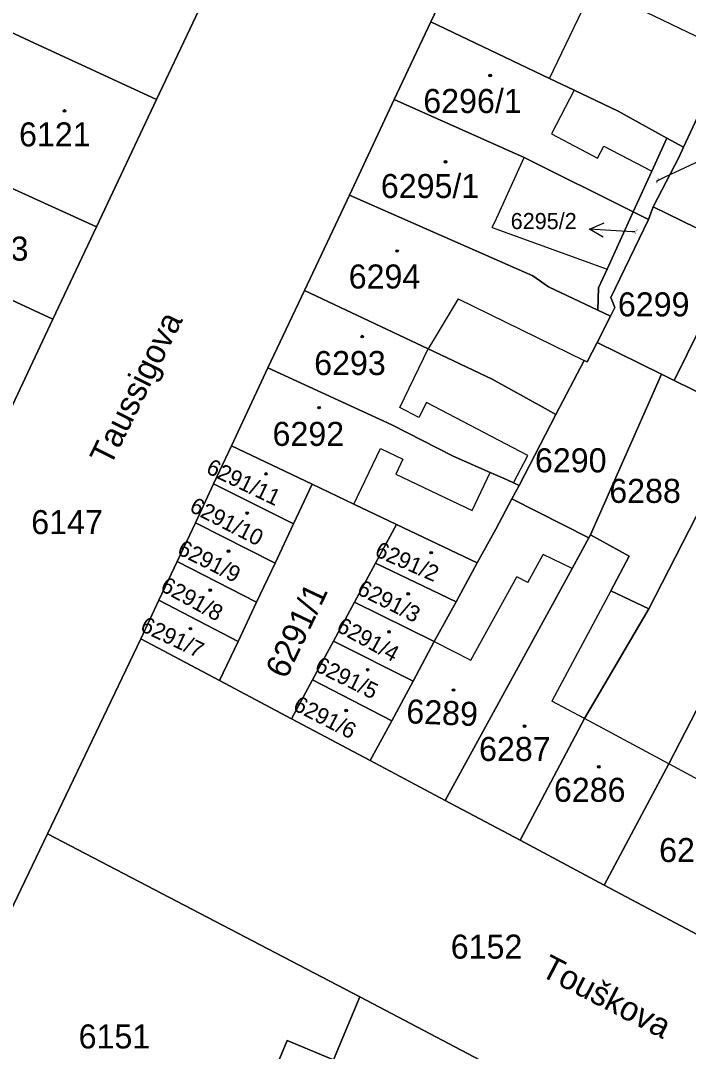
# Model space of a CAD drawing. Extents: x -596233 to -595156, y -1161235 to -1159375.
# Drawn here: x -595713.4 to -595666.2, y -1159904 to -1159831.1 of the extents above; entities that cross this region are included whole.
import ezdxf

# ---------------------------------------------------------------- set-up
doc = ezdxf.new("R2010")
doc.units = 0
for name, color, linetype in [('KN_CAR_KR', 7, 'Continuous'), ('KN_KULTURY', 7, 'Continuous'), ('KN_PARC_CIS_POM', 7, 'Continuous'), ('KN_PARC_CIS_POZ', 7, 'Continuous'), ('KN_PARC_CIS_STAV', 7, 'Continuous'), ('KN_PARC_PLOCHA', 7, 'Continuous'), ('KN_ULICE', 7, 'Continuous'), ('PARC_C_SIPKA', 7, 'Continuous'), ('parcely_l', 7, 'Continuous')]:
    doc.layers.add(name, color=color, linetype=linetype)

msp = doc.modelspace()

# ---------------------------------------------------------------- linework, layer by layer
at = {"layer": 'KN_CAR_KR'}
for points in [[(-595671.47, -1159829.41), (-595663.37, -1159833.31)], [(-595675.99, -1159835.22), (-595673.66, -1159830.38)], [(-595674.25, -1159836.05), (-595675.87, -1159839.15)], [(-595675.87, -1159839.15), (-595672.6, -1159840.87)], [(-595672.6, -1159840.87), (-595672.15, -1159840.01)], [(-595672.15, -1159840.01), (-595668.78, -1159841.78)], [(-595679.74, -1159845.14), (-595677.8, -1159840.82)], [(-595680.06, -1159845.76), (-595679.74, -1159845.14)], [(-595680.06, -1159845.76), (-595671.93, -1159848.7)], [(-595682.46, -1159850.82), (-595684.58, -1159854.34)], [(-595682.46, -1159850.82), (-595673.56, -1159855.16)], [(-595686.57, -1159858.5), (-595684.58, -1159854.34)], [(-595685.24, -1159859.19), (-595686.57, -1159858.5)], [(-595684.69, -1159858.13), (-595685.24, -1159859.19)], [(-595677.52, -1159861.88), (-595684.69, -1159858.13)], [(-595689.83, -1159865.32), (-595687.95, -1159861.39)], [(-595687.95, -1159861.39), (-595686.36, -1159862.15)], [(-595686.36, -1159862.15), (-595686.86, -1159863.2)], [(-595678.54, -1159863.83), (-595677.52, -1159861.88)], [(-595686.86, -1159863.2), (-595681.46, -1159865.78)], [(-595681.46, -1159865.78), (-595680.19, -1159863.1)], [(-595677.53, -1159870.87), (-595676.44, -1159868.88)], [(-595674.39, -1159869.88), (-595676.44, -1159868.88)], [(-595681.56, -1159876.36), (-595678.32, -1159870.47)], [(-595677.53, -1159870.87), (-595678.32, -1159870.47)], [(-595671.67, -1159871.46), (-595675.83, -1159879.26)], [(-595684.15, -1159875.05), (-595681.56, -1159876.36)], [(-595673.53, -1159880.49), (-595675.83, -1159879.26)], [(-595667.58, -1159883.7), (-595673.53, -1159880.49)], [(-595658.73, -1159888.45), (-595667.58, -1159883.7)]]:
    msp.add_lwpolyline(points, dxfattribs=at)
at = {"layer": 'KN_KULTURY'}
for centre, radius in [((-595680.19, -1159835.02), 0.09), ((-595680.19, -1159835.02), 0.0398), ((-595710.27, -1159837.52), 0.09), ((-595710.27, -1159837.52), 0.0398), ((-595683.35, -1159841.12), 0.09), ((-595683.35, -1159841.12), 0.0398), ((-595686.77, -1159847.43), 0.09), ((-595686.77, -1159847.43), 0.0398), ((-595689.23, -1159853.48), 0.09), ((-595689.23, -1159853.48), 0.0398), ((-595692.28, -1159858.51), 0.09), ((-595692.28, -1159858.51), 0.0398), ((-595696.03, -1159863.19), 0.09), ((-595696.03, -1159863.19), 0.0398), ((-595697.36, -1159865.96), 0.09), ((-595697.36, -1159865.96), 0.0398), ((-595698.68, -1159868.65), 0.09), ((-595698.68, -1159868.65), 0.0398), ((-595684.36, -1159868.76), 0.09), ((-595684.36, -1159868.76), 0.0398), ((-595699.97, -1159871.41), 0.09), ((-595699.97, -1159871.41), 0.0398), ((-595685.98, -1159871.67), 0.09), ((-595685.98, -1159871.67), 0.0398), ((-595701.37, -1159874.13), 0.09), ((-595701.37, -1159874.13), 0.0398), ((-595687.34, -1159874.36), 0.09), ((-595687.34, -1159874.36), 0.0398), ((-595688.85, -1159877.04), 0.09), ((-595688.85, -1159877.04), 0.0398), ((-595682.78, -1159878.47), 0.09), ((-595682.78, -1159878.47), 0.0398), ((-595690.36, -1159879.92), 0.09), ((-595690.36, -1159879.92), 0.0398), ((-595677.76, -1159881.03), 0.09), ((-595677.76, -1159881.03), 0.0398), ((-595672.52, -1159883.9), 0.09), ((-595672.52, -1159883.9), 0.0398)]:
    msp.add_circle(centre, radius, dxfattribs=at)
at = {"layer": 'KN_PARC_PLOCHA'}
for points in [[(-595677.49, -1159816.69), (-595684.38, -1159831.21), (-595686.97, -1159836.72), (-595690.14, -1159843.47), (-595693.31, -1159850.22), (-595695.89, -1159855.7), (-595698.47, -1159861.2), (-595699.73, -1159863.9), (-595701.02, -1159866.64), (-595702.31, -1159869.38), (-595703.59, -1159872.12), (-595704.88, -1159874.86), (-595711.46, -1159888.65), (-595719.44, -1159905.29)], [(-595737.99, -1159909.4), (-595729.04, -1159890.4), (-595724.39, -1159880.52), (-595721.77, -1159874.95), (-595719.13, -1159869.34), (-595714.82, -1159860.18), (-595711.09, -1159852.25), (-595708.01, -1159845.71), (-595703.77, -1159836.72), (-595700.36, -1159829.47)]]:
    msp.add_lwpolyline(points, dxfattribs=at)
for points in [[(-595659.26, -1159824.86), (-595663.37, -1159833.31), (-595666.54, -1159840.09), (-595667.71, -1159839.44), (-595671.16, -1159837.53), (-595674.25, -1159836.05), (-595675.99, -1159835.22), (-595684.38, -1159831.21), (-595677.49, -1159816.69), (-595677.02, -1159816.51), (-595670.15, -1159819.74), (-595670.11, -1159819.65), (-595666.21, -1159821.48), (-595666.25, -1159821.57)], [(-595699, -1159826.76), (-595700.28, -1159829.5), (-595700.36, -1159829.47), (-595703.77, -1159836.72), (-595712.73, -1159832.56), (-595716.24, -1159830.93), (-595718.17, -1159830.01), (-595721.01, -1159828.65), (-595726.15, -1159826.2), (-595724.58, -1159822.52), (-595718.55, -1159825.4), (-595717.44, -1159822.68), (-595716.11, -1159819.44), (-595715.55, -1159819.64), (-595713.82, -1159820.26), (-595711.85, -1159820.97), (-595709.52, -1159821.8), (-595707.78, -1159822.62)], [(-595653.07, -1159827.86), (-595657.35, -1159836.56), (-595660.96, -1159843.78), (-595661.51, -1159844.91), (-595662.59, -1159847.27), (-595668.67, -1159844.3), (-595666.85, -1159840.76), (-595666.54, -1159840.09), (-595663.37, -1159833.31), (-595659.26, -1159824.86)], [(-595718.17, -1159830.01), (-595716.24, -1159830.93), (-595712.73, -1159832.56), (-595703.77, -1159836.72), (-595708.01, -1159845.71), (-595723.28, -1159838.77), (-595727.38, -1159836.9), (-595731.17, -1159835.14), (-595733.57, -1159834.04), (-595736.46, -1159832.6), (-595734.83, -1159829.13), (-595734.05, -1159827.47), (-595719.46, -1159834.85), (-595718.4, -1159832.61), (-595719.21, -1159832.23)], [(-595667.71, -1159839.44), (-595668.78, -1159841.78), (-595670.09, -1159844.66), (-595677.8, -1159840.82), (-595686.97, -1159836.72), (-595684.38, -1159831.21), (-595675.99, -1159835.22), (-595674.25, -1159836.05), (-595671.16, -1159837.53)], [(-595708.01, -1159845.71), (-595711.09, -1159852.25), (-595719.54, -1159848.33), (-595719.72, -1159848.25), (-595727.25, -1159844.93), (-595728.02, -1159844.5), (-595734.04, -1159841.67), (-595733.41, -1159840.59), (-595735.78, -1159839.42), (-595733.57, -1159834.04), (-595731.17, -1159835.14), (-595727.38, -1159836.9), (-595723.28, -1159838.77)], [(-595670.09, -1159844.66), (-595671.93, -1159848.7), (-595672.53, -1159850.02), (-595672.59, -1159851.62), (-595676.08, -1159849.96), (-595677.18, -1159849.19), (-595690.14, -1159843.47), (-595686.97, -1159836.72), (-595677.8, -1159840.82)], [(-595666.54, -1159840.09), (-595666.85, -1159840.76), (-595668.67, -1159844.3), (-595669, -1159845.2), (-595670.09, -1159844.66), (-595668.78, -1159841.78), (-595667.71, -1159839.44)], [(-595672.59, -1159851.62), (-595671.7, -1159852.04), (-595672.64, -1159853.89), (-595673.34, -1159855.27), (-595673.56, -1159855.16), (-595675.55, -1159858.99), (-595676.3, -1159858.57), (-595680.05, -1159856.48), (-595684.58, -1159854.34), (-595693.31, -1159850.22), (-595690.14, -1159843.47), (-595677.18, -1159849.19), (-595676.08, -1159849.96)], [(-595711.09, -1159852.25), (-595714.82, -1159860.18), (-595723.45, -1159856.1), (-595725.89, -1159854.96), (-595726.34, -1159854.75), (-595730.28, -1159852.91), (-595731.86, -1159852.21), (-595728.02, -1159844.5), (-595727.25, -1159844.93), (-595719.72, -1159848.25), (-595719.54, -1159848.33)], [(-595662.59, -1159847.27), (-595667.19, -1159856.58), (-595668.09, -1159856.14), (-595672.64, -1159853.89), (-595671.7, -1159852.04), (-595671.39, -1159851.42), (-595671.67, -1159850.71), (-595669, -1159845.2), (-595668.67, -1159844.3)], [(-595669, -1159845.2), (-595671.67, -1159850.71), (-595671.39, -1159851.42), (-595671.7, -1159852.04), (-595672.59, -1159851.62), (-595672.53, -1159850.02), (-595671.93, -1159848.7), (-595670.09, -1159844.66)], [(-595655.45, -1159847.92), (-595661.15, -1159859.56), (-595662.01, -1159859.14), (-595667.19, -1159856.58), (-595662.59, -1159847.27), (-595661.51, -1159844.91), (-595658.39, -1159846.49)], [(-595675.55, -1159858.99), (-595678.15, -1159864), (-595678.54, -1159863.83), (-595679, -1159863.62), (-595680.19, -1159863.1), (-595682.8, -1159861.94), (-595687.15, -1159859.71), (-595695.89, -1159855.7), (-595693.31, -1159850.22), (-595684.58, -1159854.34), (-595680.05, -1159856.48), (-595676.3, -1159858.57)], [(-595668.09, -1159856.14), (-595668.7, -1159857.53), (-595673.1, -1159867.5), (-595673.22, -1159867.72), (-595678.65, -1159864.95), (-595678.15, -1159864), (-595675.55, -1159858.99), (-595673.56, -1159855.16), (-595673.34, -1159855.27), (-595672.64, -1159853.89)], [(-595678.15, -1159864), (-595678.65, -1159864.95), (-595679.79, -1159867.1), (-595681.1, -1159869.48), (-595686.81, -1159866.76), (-595689.83, -1159865.32), (-595692.76, -1159863.92), (-595698.47, -1159861.2), (-595695.89, -1159855.7), (-595687.15, -1159859.71), (-595682.8, -1159861.94), (-595680.19, -1159863.1), (-595679, -1159863.62), (-595678.54, -1159863.83)], [(-595667.19, -1159856.58), (-595662.01, -1159859.14), (-595662.69, -1159860.46), (-595664.72, -1159864.42), (-595668.99, -1159872.74), (-595671.67, -1159871.46), (-595670.36, -1159869), (-595673.1, -1159867.5), (-595668.7, -1159857.53), (-595668.09, -1159856.14)], [(-595661.15, -1159859.56), (-595655.96, -1159862.09), (-595656.64, -1159863.34), (-595658.78, -1159867.24), (-595664.59, -1159877.87), (-595665.24, -1159879.17), (-595667.58, -1159883.7), (-595672.13, -1159892.27), (-595678.07, -1159889.1), (-595673.53, -1159880.49), (-595668.99, -1159872.74), (-595664.72, -1159864.42), (-595662.69, -1159860.46), (-595662.01, -1159859.14)], [(-595692.76, -1159863.92), (-595694.09, -1159866.73), (-595699.73, -1159863.9), (-595698.47, -1159861.2)], [(-595694.09, -1159866.73), (-595695.39, -1159869.5), (-595701.02, -1159866.64), (-595699.73, -1159863.9)], [(-595686.81, -1159866.76), (-595688.3, -1159869.51), (-595689.78, -1159872.26), (-595691.27, -1159875.01), (-595692.75, -1159877.76), (-595694.24, -1159880.51), (-595699.31, -1159877.81), (-595698, -1159875.04), (-595696.7, -1159872.27), (-595695.39, -1159869.5), (-595694.09, -1159866.73), (-595692.76, -1159863.92), (-595689.83, -1159865.32)], [(-595673.22, -1159867.72), (-595674.39, -1159869.88), (-595675.5, -1159871.91), (-595683.36, -1159886.29), (-595688.67, -1159883.46), (-595687.15, -1159880.66), (-595685.63, -1159877.85), (-595684.15, -1159875.05), (-595682.59, -1159872.24), (-595681.1, -1159869.48), (-595679.79, -1159867.1), (-595678.65, -1159864.95)], [(-595695.39, -1159869.5), (-595696.7, -1159872.27), (-595702.31, -1159869.38), (-595701.02, -1159866.64)], [(-595681.1, -1159869.48), (-595682.59, -1159872.24), (-595688.3, -1159869.51), (-595686.81, -1159866.76)], [(-595668.99, -1159872.74), (-595673.53, -1159880.49), (-595678.07, -1159889.1), (-595683.36, -1159886.29), (-595675.5, -1159871.91), (-595674.39, -1159869.88), (-595673.22, -1159867.72), (-595673.1, -1159867.5), (-595670.36, -1159869), (-595671.67, -1159871.46)], [(-595696.7, -1159872.27), (-595698, -1159875.04), (-595703.59, -1159872.12), (-595702.31, -1159869.38)], [(-595682.59, -1159872.24), (-595684.15, -1159875.05), (-595689.78, -1159872.26), (-595688.3, -1159869.51)], [(-595698, -1159875.04), (-595699.31, -1159877.81), (-595704.88, -1159874.86), (-595703.59, -1159872.12)], [(-595684.15, -1159875.05), (-595685.63, -1159877.85), (-595691.27, -1159875.01), (-595689.78, -1159872.26)], [(-595699.31, -1159877.81), (-595694.24, -1159880.51), (-595688.67, -1159883.46), (-595683.36, -1159886.29), (-595678.07, -1159889.1), (-595672.13, -1159892.27), (-595663.26, -1159896.99), (-595657.42, -1159900.17), (-595652.09, -1159902.94), (-595646.69, -1159905.75), (-595647.6, -1159907.38), (-595648.79, -1159909.49), (-595654.03, -1159918.84), (-595661.39, -1159914.95), (-595666.75, -1159912.12), (-595672.12, -1159909.29), (-595675.49, -1159907.51), (-595689.4, -1159900.16), (-595711.46, -1159888.65), (-595704.88, -1159874.86)], [(-595685.63, -1159877.85), (-595687.15, -1159880.66), (-595692.75, -1159877.76), (-595691.27, -1159875.01)], [(-595687.15, -1159880.66), (-595688.67, -1159883.46), (-595694.24, -1159880.51), (-595692.75, -1159877.76)], [(-595654.1, -1159879.98), (-595654.55, -1159880.81), (-595655.83, -1159883.22), (-595656.29, -1159884.09), (-595658.73, -1159888.45), (-595663.26, -1159896.99), (-595672.13, -1159892.27), (-595667.58, -1159883.7), (-595665.24, -1159879.17), (-595664.59, -1159877.87), (-595663.45, -1159878.38), (-595663.77, -1159878.99), (-595659.07, -1159881.5), (-595657.38, -1159878.38)], [(-595689.4, -1159900.16), (-595691.25, -1159904.62), (-595694.53, -1159903.26), (-595697.07, -1159909.38), (-595693.78, -1159910.74), (-595694.35, -1159912.12), (-595680.81, -1159918.98), (-595681.99, -1159921.5), (-595684.41, -1159926.68), (-595688.52, -1159924.6), (-595697.71, -1159919.85), (-595698.42, -1159920.81), (-595719.44, -1159905.29), (-595711.46, -1159888.65)], [(-595675.49, -1159907.51), (-595676.08, -1159908.78), (-595680.23, -1159917.74), (-595680.81, -1159918.98), (-595694.35, -1159912.12), (-595693.78, -1159910.74), (-595697.07, -1159909.38), (-595694.53, -1159903.26), (-595691.25, -1159904.62), (-595689.4, -1159900.16)]]:
    msp.add_lwpolyline(points, close=True, dxfattribs=at)
at = {"layer": 'PARC_C_SIPKA'}
for points in [[(-595668.45, -1159842.49), (-595667.77, -1159842.17), (-595665.057, -1159840.8895)], [(-595672.1974, -1159846.4439), (-595673.1641, -1159845.8823), (-595672.1348, -1159845.4458)], [(-595669.97, -1159846.08), (-595670.17, -1159846.07), (-595673.1641, -1159845.8823)]]:
    msp.add_lwpolyline(points, dxfattribs=at)
at = {"layer": 'parcely_l'}
for points in [[(-595677.02, -1159816.51), (-595677.49, -1159816.69), (-595684.38, -1159831.21)], [(-595666.54, -1159840.09), (-595663.37, -1159833.31), (-595659.26, -1159824.86)], [(-595699, -1159826.76), (-595700.28, -1159829.5), (-595700.36, -1159829.47), (-595703.77, -1159836.72)], [(-595703.77, -1159836.72), (-595712.73, -1159832.56), (-595716.24, -1159830.93), (-595718.17, -1159830.01)], [(-595686.97, -1159836.72), (-595684.38, -1159831.21)], [(-595684.38, -1159831.21), (-595675.99, -1159835.22), (-595674.25, -1159836.05), (-595671.16, -1159837.53), (-595667.71, -1159839.44)], [(-595733.57, -1159834.04), (-595731.17, -1159835.14), (-595727.38, -1159836.9), (-595723.28, -1159838.77), (-595708.01, -1159845.71)], [(-595708.01, -1159845.71), (-595703.77, -1159836.72)], [(-595686.97, -1159836.72), (-595690.14, -1159843.47)], [(-595670.09, -1159844.66), (-595677.8, -1159840.82), (-595686.97, -1159836.72)], [(-595667.71, -1159839.44), (-595668.78, -1159841.78), (-595670.09, -1159844.66)], [(-595667.71, -1159839.44), (-595666.54, -1159840.09)], [(-595668.67, -1159844.3), (-595666.85, -1159840.76), (-595666.54, -1159840.09)], [(-595690.14, -1159843.47), (-595693.31, -1159850.22)], [(-595672.59, -1159851.62), (-595676.08, -1159849.96), (-595677.18, -1159849.19), (-595690.14, -1159843.47)], [(-595728.02, -1159844.5), (-595727.25, -1159844.93), (-595719.72, -1159848.25), (-595719.54, -1159848.33), (-595711.09, -1159852.25)], [(-595672.59, -1159851.62), (-595672.53, -1159850.02), (-595671.93, -1159848.7), (-595670.09, -1159844.66)], [(-595670.09, -1159844.66), (-595669, -1159845.2)], [(-595669, -1159845.2), (-595668.67, -1159844.3)], [(-595668.67, -1159844.3), (-595662.59, -1159847.27)], [(-595671.7, -1159852.04), (-595671.39, -1159851.42), (-595671.67, -1159850.71), (-595669, -1159845.2)], [(-595711.09, -1159852.25), (-595708.01, -1159845.71)], [(-595662.59, -1159847.27), (-595667.19, -1159856.58)], [(-595695.89, -1159855.7), (-595693.31, -1159850.22)], [(-595693.31, -1159850.22), (-595684.58, -1159854.34), (-595680.05, -1159856.48), (-595676.3, -1159858.57), (-595675.55, -1159858.99)], [(-595671.7, -1159852.04), (-595672.59, -1159851.62)], [(-595711.09, -1159852.25), (-595714.82, -1159860.18)], [(-595672.64, -1159853.89), (-595671.7, -1159852.04)], [(-595672.64, -1159853.89), (-595673.34, -1159855.27), (-595673.56, -1159855.16), (-595675.55, -1159858.99)], [(-595668.09, -1159856.14), (-595672.64, -1159853.89)], [(-595695.89, -1159855.7), (-595698.47, -1159861.2)], [(-595678.15, -1159864), (-595678.54, -1159863.83), (-595679, -1159863.62), (-595680.19, -1159863.1), (-595682.8, -1159861.94), (-595687.15, -1159859.71), (-595695.89, -1159855.7)], [(-595673.1, -1159867.5), (-595668.7, -1159857.53), (-595668.09, -1159856.14)], [(-595667.19, -1159856.58), (-595668.09, -1159856.14)], [(-595662.01, -1159859.14), (-595667.19, -1159856.58)], [(-595675.55, -1159858.99), (-595678.15, -1159864)], [(-595668.99, -1159872.74), (-595664.72, -1159864.42), (-595662.69, -1159860.46), (-595662.01, -1159859.14)], [(-595699.73, -1159863.9), (-595698.47, -1159861.2)], [(-595698.47, -1159861.2), (-595692.76, -1159863.92)], [(-595701.02, -1159866.64), (-595699.73, -1159863.9)], [(-595699.73, -1159863.9), (-595694.09, -1159866.73)], [(-595692.76, -1159863.92), (-595694.09, -1159866.73)], [(-595692.76, -1159863.92), (-595689.83, -1159865.32), (-595686.81, -1159866.76)], [(-595678.15, -1159864), (-595678.65, -1159864.95)], [(-595681.1, -1159869.48), (-595679.79, -1159867.1), (-595678.65, -1159864.95)], [(-595678.65, -1159864.95), (-595673.22, -1159867.72)], [(-595701.02, -1159866.64), (-595702.31, -1159869.38)], [(-595695.39, -1159869.5), (-595701.02, -1159866.64)], [(-595694.09, -1159866.73), (-595695.39, -1159869.5)], [(-595688.3, -1159869.51), (-595686.81, -1159866.76)], [(-595686.81, -1159866.76), (-595681.1, -1159869.48)], [(-595683.36, -1159886.29), (-595675.5, -1159871.91), (-595674.39, -1159869.88), (-595673.22, -1159867.72)], [(-595673.22, -1159867.72), (-595673.1, -1159867.5)], [(-595673.1, -1159867.5), (-595670.36, -1159869), (-595671.67, -1159871.46), (-595668.99, -1159872.74)], [(-595703.59, -1159872.12), (-595702.31, -1159869.38)], [(-595702.31, -1159869.38), (-595696.7, -1159872.27)], [(-595696.7, -1159872.27), (-595695.39, -1159869.5)], [(-595689.78, -1159872.26), (-595688.3, -1159869.51)], [(-595688.3, -1159869.51), (-595682.59, -1159872.24)], [(-595682.59, -1159872.24), (-595681.1, -1159869.48)], [(-595704.88, -1159874.86), (-595703.59, -1159872.12)], [(-595703.59, -1159872.12), (-595698, -1159875.04)], [(-595696.7, -1159872.27), (-595698, -1159875.04)], [(-595691.27, -1159875.01), (-595689.78, -1159872.26)], [(-595689.78, -1159872.26), (-595684.15, -1159875.05)], [(-595684.15, -1159875.05), (-595682.59, -1159872.24)], [(-595668.99, -1159872.74), (-595673.53, -1159880.49), (-595678.07, -1159889.1)], [(-595711.46, -1159888.65), (-595704.88, -1159874.86)], [(-595699.31, -1159877.81), (-595704.88, -1159874.86)], [(-595698, -1159875.04), (-595699.31, -1159877.81)], [(-595692.75, -1159877.76), (-595691.27, -1159875.01)], [(-595685.63, -1159877.85), (-595691.27, -1159875.01)], [(-595684.15, -1159875.05), (-595685.63, -1159877.85)], [(-595699.31, -1159877.81), (-595694.24, -1159880.51)], [(-595694.24, -1159880.51), (-595692.75, -1159877.76)], [(-595687.15, -1159880.66), (-595692.75, -1159877.76)], [(-595687.15, -1159880.66), (-595685.63, -1159877.85)], [(-595664.59, -1159877.87), (-595665.24, -1159879.17), (-595667.58, -1159883.7), (-595672.13, -1159892.27)], [(-595688.67, -1159883.46), (-595694.24, -1159880.51)], [(-595688.67, -1159883.46), (-595687.15, -1159880.66)], [(-595683.36, -1159886.29), (-595688.67, -1159883.46)], [(-595678.07, -1159889.1), (-595683.36, -1159886.29)], [(-595719.44, -1159905.29), (-595711.46, -1159888.65)], [(-595711.46, -1159888.65), (-595689.4, -1159900.16)], [(-595672.13, -1159892.27), (-595678.07, -1159889.1)], [(-595663.26, -1159896.99), (-595672.13, -1159892.27)], [(-595689.4, -1159900.16), (-595691.25, -1159904.62), (-595694.53, -1159903.26), (-595697.07, -1159909.38), (-595693.78, -1159910.74), (-595694.35, -1159912.12), (-595680.81, -1159918.98)], [(-595689.4, -1159900.16), (-595675.49, -1159907.51)]]:
    msp.add_lwpolyline(points, dxfattribs=at)

# ---------------------------------------------------------------- texts
at = {"layer": 'KN_PARC_CIS_POM'}
for s, rotation, p in [('6296/2', 68.780145, (-595668.4051, -1159842.6505)), ('6295/2', 64.305975, (-595669.9377, -1159846.2435))]:
    msp.add_text(s, height=0.1, rotation=rotation, dxfattribs=at).set_placement(p)
at = {"layer": 'KN_PARC_CIS_POZ'}
for s, height, p in [('6295/2', 1.14, (-595678.74, -1159845.88)), ('6299', 1.7, (-595671.1666, -1159852.05)), ('6290', 1.7, (-595677.0266, -1159863.08)), ('6288', 1.7, (-595671.7766, -1159865.24)), ('6147', 1.7, (-595712.6166, -1159867.45)), ('6152', 1.7, (-595682.9766, -1159897.47)), ('6151', 1.7, (-595709.2666, -1159903.82))]:
    msp.add_text(s, height=height, dxfattribs=at).set_placement(p)
msp.add_text('6291/1', height=1.7, rotation=64.624755, dxfattribs=at).set_placement((-595694.6041, -1159877.7619))
at = {"layer": 'KN_PARC_CIS_STAV'}
for s, p in [('6296/1', (-595684.9166, -1159837.67)), ('6121', (-595713.4766, -1159840.03)), ('6295/1', (-595687.9166, -1159843.68)), ('6123', (-595717.8666, -1159848.11)), ('6294', (-595690.1866, -1159850.08)), ('6293', (-595692.6266, -1159856.2)), ('6292', (-595695.5666, -1159861.21)), ('6287', (-595680.9766, -1159883.49)), ('6286', (-595675.6866, -1159886.38)), ('6284', (-595668.2566, -1159890.64))]:
    msp.add_text(s, height=1.7, dxfattribs=at).set_placement(p)
for s, height, rotation, p in [('6291/11', 1.14, 334.34531, (-595700.3354, -1159863.0948)), ('6291/10', 1.14, 332.790976, (-595701.5095, -1159865.8025)), ('6291/9', 1.14, 333.357887, (-595702.377, -1159868.8216)), ('6291/2', 1.14, 336.353026, (-595688.4188, -1159868.9745)), ('6291/8', 1.14, 331.222675, (-595703.5711, -1159871.4051)), ('6291/3', 1.14, 333.447793, (-595689.6793, -1159871.6562)), ('6291/7', 1.14, 334.683467, (-595704.9898, -1159874.2588)), ('6291/4', 1.14, 331.213741, (-595691.1308, -1159874.2746)), ('6291/5', 1.14, 333.613484, (-595692.6635, -1159877.0845)), ('6291/6', 1.14, 332.928886, (-595694.1961, -1159879.8501)), ('6289', 1.7, 357.561862, (-595686.1438, -1159880.8174))]:
    msp.add_text(s, height=height, rotation=rotation, dxfattribs=at).set_placement(p)
at = {"layer": 'KN_ULICE'}
for s, rotation, p in [('Taussigova', 63.724946, (-595707.0273, -1159862.7076)), ('Touškova', 332.601401, (-595676.7356, -1159898.6312))]:
    msp.add_text(s, height=1.7, rotation=rotation, dxfattribs=at).set_placement(p)

doc.saveas('drawing.dxf')
